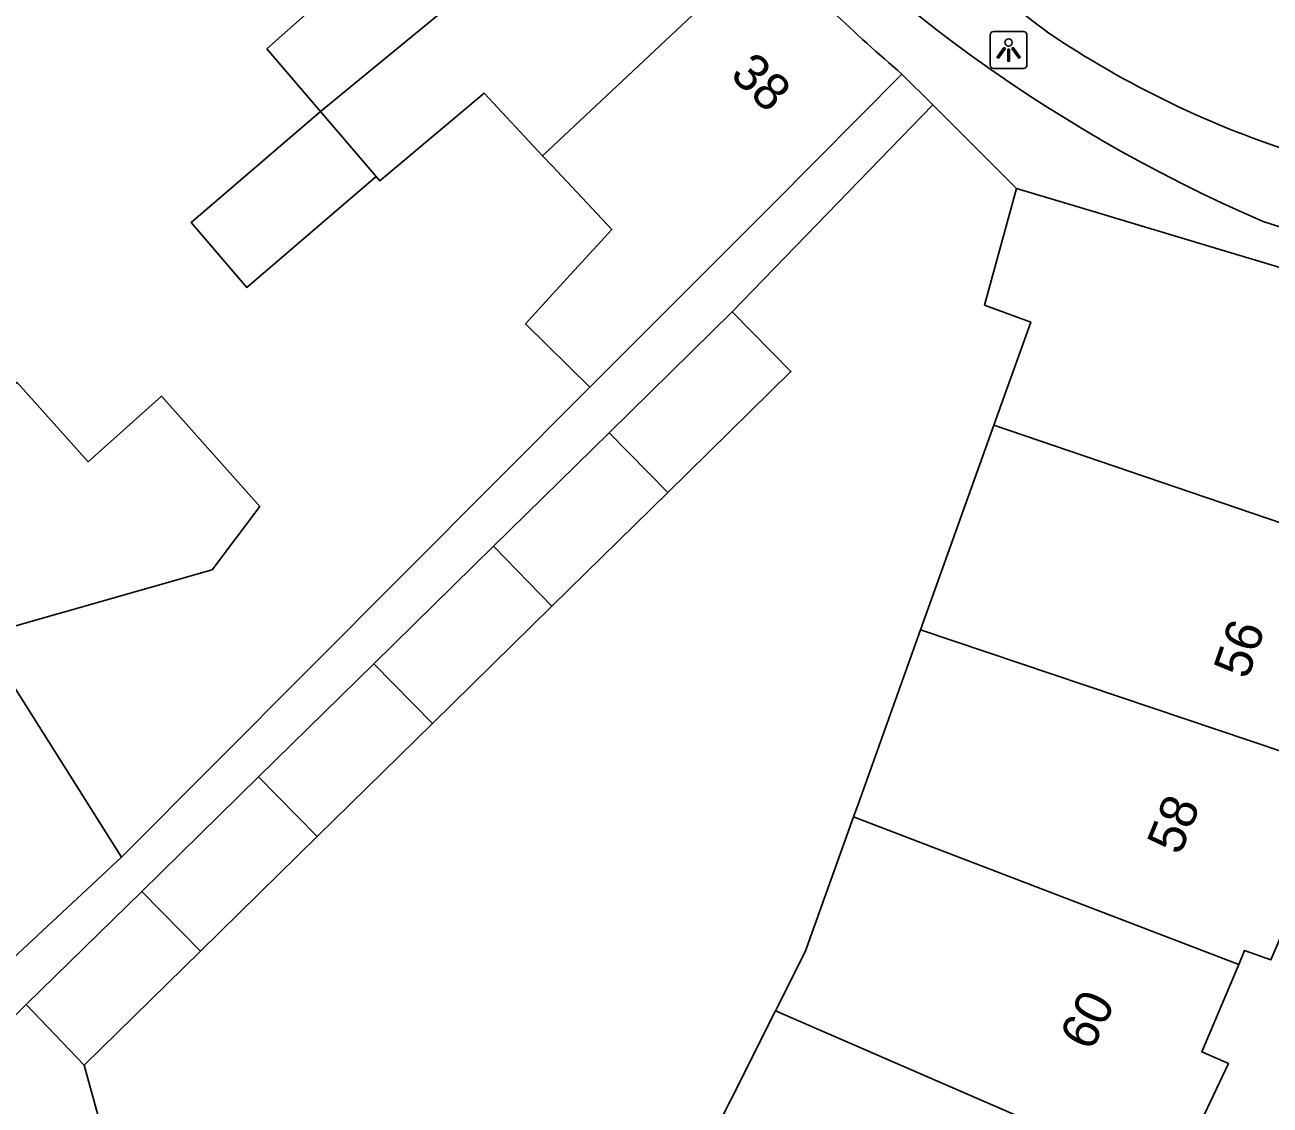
# Model space of a CAD drawing. Extents: x 162542 to 163144, y 380786 to 381511.
# Drawn here: x 163031.56 to 163065.29, y 380991.8 to 381021.08 of the extents above; entities that cross this region are included whole.
import ezdxf

# ---------------------------------------------------------------- set-up
doc = ezdxf.new("R2010")
doc.units = 0
for name, color, linetype in [('IMGEO_Lichtpunt', 7, 'Continuous'), ('IMGEO_Muur', 7, 'Continuous'), ('IMGEO_Pand', 7, 'Continuous'), ('IMGEO_Pand_nummerreeks', 7, 'Continuous'), ('IMGEO_Rijbaan_lokaal_open', 7, 'Continuous'), ('IMGEO_Voetpad_open', 7, 'Continuous')]:
    doc.layers.add(name, color=color, linetype=linetype)

msp = doc.modelspace()

# ---------------------------------------------------------------- linework, layer by layer
at = {"layer": 'IMGEO_Lichtpunt'}
for p, q in [((163057.71, 381020.799), (163057.71, 381019.992)), ((163057.71, 381020.799), (163057.71, 381019.992)), ((163058.612, 381020.894), (163057.804, 381020.894)), ((163058.612, 381020.894), (163057.804, 381020.894)), ((163058.706, 381019.992), (163058.706, 381020.799)), ((163058.706, 381019.992), (163058.706, 381020.799)), ((163057.804, 381019.898), (163058.612, 381019.898)), ((163057.804, 381019.898), (163058.612, 381019.898))]:
    msp.add_line(p, q, dxfattribs=at)
for points in [[(163058.084, 381020.463), (163058.123, 381020.435), (163057.935, 381020.173), (163057.897, 381020.2), (163058.084, 381020.463)], [(163058.296, 381020.435), (163058.334, 381020.462), (163058.521, 381020.2), (163058.482, 381020.172), (163058.296, 381020.435)], [(163058.186, 381020.415), (163058.233, 381020.415), (163058.233, 381020.093), (163058.186, 381020.093), (163058.186, 381020.415)]]:
    msp.add_lwpolyline(points, dxfattribs=at)
msp.add_circle((163058.209, 381020.597), 0.0994, dxfattribs=at)
for centre, start, end in [((163057.804, 381020.799), 90, 180), ((163057.804, 381020.799), 90, 180), ((163058.612, 381020.799), 0, 90), ((163058.612, 381020.799), 0, 90), ((163057.804, 381019.992), 180, 270), ((163057.804, 381019.992), 180, 270), ((163058.612, 381019.992), 270, 0), ((163058.612, 381019.992), 270, 360)]:
    msp.add_arc(centre, 0.0946, start, end, dxfattribs=at)
at = {"layer": 'IMGEO_Muur'}
msp.add_lwpolyline([(163058.425, 381016.641), (163056.155, 381018.907)], dxfattribs=at)
at = {"layer": 'IMGEO_Pand'}
for points in [[(163048.92, 381026.414), (163039.571, 381018.725)], [(163039.571, 381018.725), (163038.117, 381020.425), (163040.916, 381022.923), (163039.314, 381025.344)], [(163045.584, 381017.531), (163051.662, 381023.232)], [(163055.32, 381019.741), (163051.804, 381016.199), (163046.868, 381011.259)], [(163041.078, 381016.964), (163041.178, 381016.847), (163043.997, 381019.226), (163045.584, 381017.531)], [(163039.571, 381018.725), (163036.064, 381015.724), (163037.571, 381013.963), (163041.078, 381016.964)], [(163039.571, 381018.725), (163041.078, 381016.964)], [(163046.868, 381011.259), (163045.119, 381012.974), (163045.945, 381013.877), (163047.457, 381015.53), (163045.843, 381017.254), (163045.584, 381017.531)], [(163057.81, 381010.232), (163058.809, 381013.023), (163057.556, 381013.484), (163058.425, 381016.641)], [(163058.425, 381016.641), (163059.788, 381016.232), (163069.013, 381013.461)], [(163047.385, 381010.024), (163050.723, 381013.3)], [(163048.975, 381008.405), (163052.312, 381011.681), (163050.723, 381013.3)], [(163030.38, 381004.532), (163036.632, 381006.313), (163037.922, 381008.027), (163035.258, 381011.012), (163033.27, 381009.237), (163031.35, 381011.388), (163027.075, 381008.687)], [(163044.25, 381006.946), (163047.385, 381010.024)], [(163048.975, 381008.405), (163047.385, 381010.024)], [(163055.826, 381004.685), (163057.81, 381010.232)], [(163057.81, 381010.232), (163068.518, 381006.576)], [(163045.839, 381005.327), (163048.975, 381008.405)], [(163041.011, 381003.766), (163044.25, 381006.946)], [(163045.839, 381005.327), (163044.25, 381006.946)], [(163042.601, 381002.147), (163045.839, 381005.327)], [(163054.01, 380999.613), (163054.149, 381000), (163055.826, 381004.685)], [(163055.826, 381004.685), (163066.554, 381001.07)], [(163034.174, 380998.521), (163030.38, 381004.532)], [(163027.94, 381003.837), (163029.775, 380995.989), (163030.972, 380995.529), (163034.174, 380998.521)], [(163037.888, 381000.699), (163041.011, 381003.766)], [(163041.011, 381003.766), (163042.601, 381002.147)], [(163039.478, 380999.081), (163042.601, 381002.147)], [(163066.554, 381001.07), (163066.16, 381000), (163065.623, 380998.68), (163066.431, 380998.356), (163065.317, 380995.743), (163064.6, 380995.997), (163064.442, 380995.619)], [(163034.728, 380997.597), (163037.888, 381000.699)], [(163039.478, 380999.081), (163037.888, 381000.699)], [(163051.898, 380994.361), (163052.701, 380995.955), (163054.01, 380999.613)], [(163064.442, 380995.619), (163054.01, 380999.613)], [(163036.317, 380995.978), (163039.478, 380999.081)], [(163031.592, 380994.529), (163034.728, 380997.597)], [(163034.728, 380997.597), (163036.317, 380995.978)], [(163033.168, 380992.886), (163036.317, 380995.978)], [(163064.442, 380995.619), (163063.446, 380993.244), (163064.163, 380992.93), (163062.941, 380990.336), (163062.233, 380990.601), (163061.955, 380989.995)], [(163032.436, 380987.262), (163030.689, 380993.632), (163031.592, 380994.529)], [(163031.592, 380994.529), (163033.168, 380992.886)], [(163049.479, 380989.554), (163051.898, 380994.361)], [(163051.898, 380994.361), (163061.711, 380990.095), (163061.955, 380989.995)], [(163034.555, 380987.828), (163033.168, 380992.886)]]:
    msp.add_lwpolyline(points, dxfattribs=at)
msp.add_arc((163086.478, 381056.051), 47.846, 223.3092, 229.3672, dxfattribs=at)
at = {"layer": 'IMGEO_Rijbaan_lokaal_open'}
for centre, radius, start, end in [((163087.428, 381058.417), 46.931, 214.2394, 233.0996), ((163077.641, 381048.539), 29.753, 219.7527, 247.3802), ((163074.034, 381042.707), 26.358, 235.8787, 252.6631)]:
    msp.add_arc(centre, radius, start, end, dxfattribs=at)
at = {"layer": 'IMGEO_Voetpad_open'}
for points in [[(163056.155, 381018.907), (163055.32, 381019.741)], [(163050.723, 381013.3), (163056.155, 381018.907)], [(163056.155, 381018.907), (163058.425, 381016.641)], [(163074.007, 381012.924), (163073.398, 381013.088), (163065.109, 381015.747)], [(163046.868, 381011.259), (163034.174, 380998.521)]]:
    msp.add_lwpolyline(points, dxfattribs=at)
msp.add_arc((163081.644, 381054.027), 41.699, 193.8786, 246.6377, dxfattribs=at)

# ---------------------------------------------------------------- texts
at = {"layer": 'IMGEO_Pand_nummerreeks'}
for s, rotation, p in [('38', 316.3331, (163050.631, 381019.683)), ('56', 70.9502, (163064.682, 381003.315)), ('58', 67.9321, (163062.853, 380998.548)), ('60', 63.6968, (163060.453, 380993.236))]:
    msp.add_text(s, height=1, rotation=rotation, dxfattribs=at).set_placement(p)

doc.saveas('drawing.dxf')
